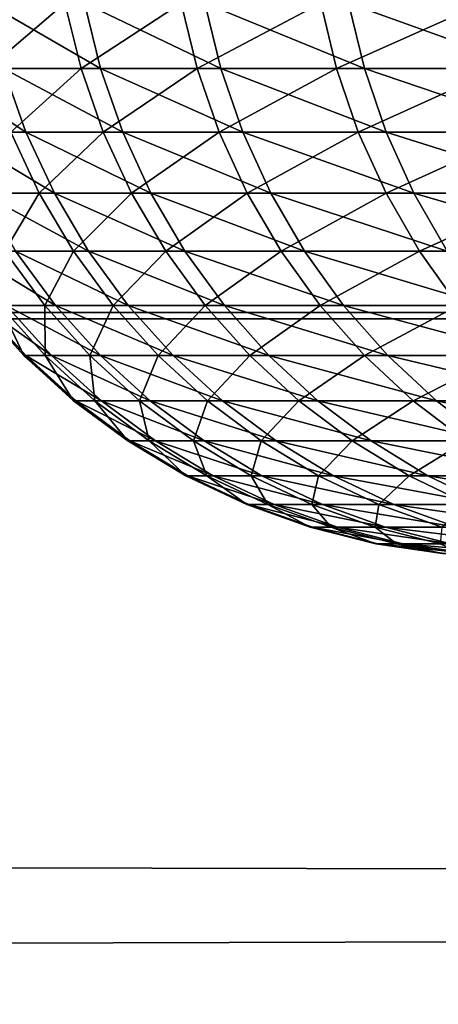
# Model space of a CAD drawing. Header units: millimetres. Extents: x -184 to 165, y -135 to 242.
# Tile 868 of 1056: x -103.678 to -103.525, y -3.763 to -3.404. Entities that reach past the tile are written whole.
import ezdxf

# ---------------------------------------------------------------- set-up
doc = ezdxf.new("R2010")
doc.units = ezdxf.units.MM
doc.header["$LTSCALE"] = 41.718519
for name, color, linetype in [('384', 7, 'CONTINUOUS'), ('386', 7, 'CONTINUOUS'), ('436', 7, 'CONTINUOUS'), ('69', 7, 'CONTINUOUS'), ('71', 7, 'CONTINUOUS')]:
    doc.layers.add(name, color=color, linetype=linetype)

msp = doc.modelspace()

# ---------------------------------------------------------------- linework, layer by layer
at = {"layer": '384', "linetype": 'CONTINUOUS'}
for points in [[(-27.9102, -3.02423, 60), (-27.57821, -3.52875, 60), (-169.61844, -3.06746, 60), (-27.9102, -3.02423, 60)], [(-169.61844, -3.06746, 60), (-27.57821, -3.52875, 60), (-169.90018, -3.49568, 60), (-169.61844, -3.06746, 60)], [(-169.90018, -3.49568, 60), (-27.57821, -3.52875, 60), (-170.17934, -3.92561, 60), (-169.90018, -3.49568, 60)], [(-27.57821, -3.52875, 60), (-27.24949, -4.03613, 60), (-170.17934, -3.92561, 60), (-27.57821, -3.52875, 60)]]:
    msp.add_3dface(points, dxfattribs=at)
at = {"layer": '386', "linetype": 'CONTINUOUS'}
for points in [[(-27.88156, -3.06746, 63), (-169.5898, -3.02423, 63), (-169.92179, -3.52875, 63), (-27.88156, -3.06746, 63)], [(-27.59982, -3.49568, 63), (-27.88156, -3.06746, 63), (-169.92179, -3.52875, 63), (-27.59982, -3.49568, 63)], [(-27.32066, -3.92561, 63), (-27.59982, -3.49568, 63), (-169.92179, -3.52875, 63), (-27.32066, -3.92561, 63)], [(-27.32066, -3.92561, 63), (-169.92179, -3.52875, 63), (-170.25051, -4.03613, 63), (-27.32066, -3.92561, 63)]]:
    msp.add_3dface(points, dxfattribs=at)
at = {"layer": '436', "linetype": 'CONTINUOUS'}
for points in [[(-103.69493, -3.39846, -0.70374), (-103.66117, -3.39846, -0.9081), (-103.68905, -3.42229, -0.7029), (-103.69493, -3.39846, -0.70374)], [(-103.65409, -3.39846, 0.94518), (-103.68941, -3.39846, 0.74108), (-103.64826, -3.42229, 0.94405), (-103.65409, -3.39846, 0.94518)], [(-103.64826, -3.42229, 0.94405), (-103.68941, -3.39846, 0.74108), (-103.68354, -3.42229, 0.74019), (-103.64826, -3.42229, 0.94405)], [(-103.68905, -3.42229, -0.7029), (-103.66117, -3.39846, -0.9081), (-103.65533, -3.42229, -0.90701), (-103.68905, -3.42229, -0.7029)], [(-103.66117, -3.39846, -0.9081), (-103.61887, -3.39846, -1.11087), (-103.65533, -3.42229, -0.90701), (-103.66117, -3.39846, -0.9081)], [(-103.65533, -3.42229, -0.90701), (-103.61887, -3.39846, -1.11087), (-103.61309, -3.42229, -1.10954), (-103.65533, -3.42229, -0.90701)], [(-103.61025, -3.39846, 1.14762), (-103.65409, -3.39846, 0.94518), (-103.60448, -3.42229, 1.14624), (-103.61025, -3.39846, 1.14762)], [(-103.60448, -3.42229, 1.14624), (-103.65409, -3.39846, 0.94518), (-103.64826, -3.42229, 0.94405), (-103.60448, -3.42229, 1.14624)], [(-103.61887, -3.39846, -1.11087), (-103.56813, -3.39846, -1.31169), (-103.61309, -3.42229, -1.10954), (-103.61887, -3.39846, -1.11087)], [(-103.61309, -3.42229, -1.10954), (-103.56813, -3.39846, -1.31169), (-103.5624, -3.42229, -1.31011), (-103.61309, -3.42229, -1.10954)], [(-103.55798, -3.39846, 1.34805), (-103.61025, -3.39846, 1.14762), (-103.55226, -3.42229, 1.34643), (-103.55798, -3.39846, 1.34805)], [(-103.55226, -3.42229, 1.34643), (-103.61025, -3.39846, 1.14762), (-103.60448, -3.42229, 1.14624), (-103.55226, -3.42229, 1.34643)], [(-103.56813, -3.39846, -1.31169), (-103.50902, -3.39846, -1.51021), (-103.5624, -3.42229, -1.31011), (-103.56813, -3.39846, -1.31169)], [(-103.5624, -3.42229, -1.31011), (-103.50902, -3.39846, -1.51021), (-103.50336, -3.42229, -1.50839), (-103.5624, -3.42229, -1.31011)], [(-103.49735, -3.39846, 1.54611), (-103.55798, -3.39846, 1.34805), (-103.49171, -3.42229, 1.54425), (-103.49735, -3.39846, 1.54611)], [(-103.49171, -3.42229, 1.54425), (-103.55798, -3.39846, 1.34805), (-103.55226, -3.42229, 1.34643), (-103.49171, -3.42229, 1.54425)], [(-103.68354, -3.42229, 0.74019), (-103.71026, -3.42229, 0.53504), (-103.67539, -3.44542, 0.73896), (-103.68354, -3.42229, 0.74019)], [(-103.67539, -3.44542, 0.73896), (-103.71026, -3.42229, 0.53504), (-103.70206, -3.44542, 0.53415), (-103.67539, -3.44542, 0.73896)], [(-103.68905, -3.42229, -0.7029), (-103.65533, -3.42229, -0.90701), (-103.68089, -3.44542, -0.70172), (-103.68905, -3.42229, -0.7029)], [(-103.64826, -3.42229, 0.94405), (-103.68354, -3.42229, 0.74019), (-103.64017, -3.44542, 0.94247), (-103.64826, -3.42229, 0.94405)], [(-103.64017, -3.44542, 0.94247), (-103.68354, -3.42229, 0.74019), (-103.67539, -3.44542, 0.73896), (-103.64017, -3.44542, 0.94247)], [(-103.68089, -3.44542, -0.70172), (-103.65533, -3.42229, -0.90701), (-103.64722, -3.44542, -0.9055), (-103.68089, -3.44542, -0.70172)], [(-103.65533, -3.42229, -0.90701), (-103.61309, -3.42229, -1.10954), (-103.64722, -3.44542, -0.9055), (-103.65533, -3.42229, -0.90701)], [(-103.60448, -3.42229, 1.14624), (-103.64826, -3.42229, 0.94405), (-103.59646, -3.44542, 1.14433), (-103.60448, -3.42229, 1.14624)], [(-103.59646, -3.44542, 1.14433), (-103.64826, -3.42229, 0.94405), (-103.64017, -3.44542, 0.94247), (-103.59646, -3.44542, 1.14433)], [(-103.64722, -3.44542, -0.9055), (-103.61309, -3.42229, -1.10954), (-103.60505, -3.44542, -1.10768), (-103.64722, -3.44542, -0.9055)], [(-103.61309, -3.42229, -1.10954), (-103.5624, -3.42229, -1.31011), (-103.60505, -3.44542, -1.10768), (-103.61309, -3.42229, -1.10954)], [(-103.60505, -3.44542, -1.10768), (-103.5624, -3.42229, -1.31011), (-103.55445, -3.44542, -1.30793), (-103.60505, -3.44542, -1.10768)], [(-103.55226, -3.42229, 1.34643), (-103.60448, -3.42229, 1.14624), (-103.54433, -3.44542, 1.34418), (-103.55226, -3.42229, 1.34643)], [(-103.54433, -3.44542, 1.34418), (-103.60448, -3.42229, 1.14624), (-103.59646, -3.44542, 1.14433), (-103.54433, -3.44542, 1.34418)], [(-103.5624, -3.42229, -1.31011), (-103.50336, -3.42229, -1.50839), (-103.55445, -3.44542, -1.30793), (-103.5624, -3.42229, -1.31011)], [(-103.55445, -3.44542, -1.30793), (-103.50336, -3.42229, -1.50839), (-103.49551, -3.44542, -1.50588), (-103.55445, -3.44542, -1.30793)], [(-103.49171, -3.42229, 1.54425), (-103.55226, -3.42229, 1.34643), (-103.48388, -3.44542, 1.54167), (-103.49171, -3.42229, 1.54425)], [(-103.48388, -3.44542, 1.54167), (-103.55226, -3.42229, 1.34643), (-103.54433, -3.44542, 1.34418), (-103.48388, -3.44542, 1.54167)], [(-103.67539, -3.44542, 0.73896), (-103.70206, -3.44542, 0.53415), (-103.66503, -3.46763, 0.73739), (-103.67539, -3.44542, 0.73896)], [(-103.66503, -3.46763, 0.73739), (-103.70206, -3.44542, 0.53415), (-103.69164, -3.46763, 0.53302), (-103.66503, -3.46763, 0.73739)], [(-103.69557, -3.46763, -0.49566), (-103.68089, -3.44542, -0.70172), (-103.67052, -3.46763, -0.70023), (-103.69557, -3.46763, -0.49566)], [(-103.68089, -3.44542, -0.70172), (-103.64722, -3.44542, -0.9055), (-103.67052, -3.46763, -0.70023), (-103.68089, -3.44542, -0.70172)], [(-103.64017, -3.44542, 0.94247), (-103.67539, -3.44542, 0.73896), (-103.62988, -3.46763, 0.94047), (-103.64017, -3.44542, 0.94247)], [(-103.62988, -3.46763, 0.94047), (-103.67539, -3.44542, 0.73896), (-103.66503, -3.46763, 0.73739), (-103.62988, -3.46763, 0.94047)], [(-103.67052, -3.46763, -0.70023), (-103.64722, -3.44542, -0.9055), (-103.63692, -3.46763, -0.90357), (-103.67052, -3.46763, -0.70023)], [(-103.64722, -3.44542, -0.9055), (-103.60505, -3.44542, -1.10768), (-103.63692, -3.46763, -0.90357), (-103.64722, -3.44542, -0.9055)], [(-103.59646, -3.44542, 1.14433), (-103.64017, -3.44542, 0.94247), (-103.58627, -3.46763, 1.1419), (-103.59646, -3.44542, 1.14433)], [(-103.58627, -3.46763, 1.1419), (-103.64017, -3.44542, 0.94247), (-103.62988, -3.46763, 0.94047), (-103.58627, -3.46763, 1.1419)], [(-103.63692, -3.46763, -0.90357), (-103.60505, -3.44542, -1.10768), (-103.59484, -3.46763, -1.10533), (-103.63692, -3.46763, -0.90357)], [(-103.60505, -3.44542, -1.10768), (-103.55445, -3.44542, -1.30793), (-103.59484, -3.46763, -1.10533), (-103.60505, -3.44542, -1.10768)], [(-103.54433, -3.44542, 1.34418), (-103.59646, -3.44542, 1.14433), (-103.53425, -3.46763, 1.34132), (-103.54433, -3.44542, 1.34418)], [(-103.53425, -3.46763, 1.34132), (-103.59646, -3.44542, 1.14433), (-103.58627, -3.46763, 1.1419), (-103.53425, -3.46763, 1.34132)], [(-103.59484, -3.46763, -1.10533), (-103.55445, -3.44542, -1.30793), (-103.54435, -3.46763, -1.30515), (-103.59484, -3.46763, -1.10533)], [(-103.55445, -3.44542, -1.30793), (-103.49551, -3.44542, -1.50588), (-103.54435, -3.46763, -1.30515), (-103.55445, -3.44542, -1.30793)], [(-103.54435, -3.46763, -1.30515), (-103.49551, -3.44542, -1.50588), (-103.48553, -3.46763, -1.50268), (-103.54435, -3.46763, -1.30515)], [(-103.48388, -3.44542, 1.54167), (-103.54433, -3.44542, 1.34418), (-103.47393, -3.46763, 1.5384), (-103.48388, -3.44542, 1.54167)], [(-103.47393, -3.46763, 1.5384), (-103.54433, -3.44542, 1.34418), (-103.53425, -3.46763, 1.34132), (-103.47393, -3.46763, 1.5384)], [(-103.69557, -3.46763, -0.49566), (-103.67052, -3.46763, -0.70023), (-103.68303, -3.48871, -0.49439), (-103.69557, -3.46763, -0.49566)], [(-103.66503, -3.46763, 0.73739), (-103.69164, -3.46763, 0.53302), (-103.65257, -3.48871, 0.7355), (-103.66503, -3.46763, 0.73739)], [(-103.65257, -3.48871, 0.7355), (-103.69164, -3.46763, 0.53302), (-103.67911, -3.48871, 0.53165), (-103.65257, -3.48871, 0.7355)], [(-103.68303, -3.48871, -0.49439), (-103.67052, -3.46763, -0.70023), (-103.65804, -3.48871, -0.69844), (-103.68303, -3.48871, -0.49439)], [(-103.67052, -3.46763, -0.70023), (-103.63692, -3.46763, -0.90357), (-103.65804, -3.48871, -0.69844), (-103.67052, -3.46763, -0.70023)], [(-103.62988, -3.46763, 0.94047), (-103.66503, -3.46763, 0.73739), (-103.61751, -3.48871, 0.93806), (-103.62988, -3.46763, 0.94047)], [(-103.61751, -3.48871, 0.93806), (-103.66503, -3.46763, 0.73739), (-103.65257, -3.48871, 0.7355), (-103.61751, -3.48871, 0.93806)], [(-103.65804, -3.48871, -0.69844), (-103.63692, -3.46763, -0.90357), (-103.62453, -3.48871, -0.90126), (-103.65804, -3.48871, -0.69844)], [(-103.63692, -3.46763, -0.90357), (-103.59484, -3.46763, -1.10533), (-103.62453, -3.48871, -0.90126), (-103.63692, -3.46763, -0.90357)], [(-103.58627, -3.46763, 1.1419), (-103.62988, -3.46763, 0.94047), (-103.574, -3.48871, 1.13897), (-103.58627, -3.46763, 1.1419)], [(-103.574, -3.48871, 1.13897), (-103.62988, -3.46763, 0.94047), (-103.61751, -3.48871, 0.93806), (-103.574, -3.48871, 1.13897)], [(-103.62453, -3.48871, -0.90126), (-103.59484, -3.46763, -1.10533), (-103.58256, -3.48871, -1.1025), (-103.62453, -3.48871, -0.90126)], [(-103.59484, -3.46763, -1.10533), (-103.54435, -3.46763, -1.30515), (-103.58256, -3.48871, -1.1025), (-103.59484, -3.46763, -1.10533)], [(-103.53425, -3.46763, 1.34132), (-103.58627, -3.46763, 1.1419), (-103.52212, -3.48871, 1.33789), (-103.53425, -3.46763, 1.34132)], [(-103.52212, -3.48871, 1.33789), (-103.58627, -3.46763, 1.1419), (-103.574, -3.48871, 1.13897), (-103.52212, -3.48871, 1.33789)], [(-103.58256, -3.48871, -1.1025), (-103.54435, -3.46763, -1.30515), (-103.5322, -3.48871, -1.3018), (-103.58256, -3.48871, -1.1025)], [(-103.54435, -3.46763, -1.30515), (-103.48553, -3.46763, -1.50268), (-103.5322, -3.48871, -1.3018), (-103.54435, -3.46763, -1.30515)], [(-103.47393, -3.46763, 1.5384), (-103.53425, -3.46763, 1.34132), (-103.46195, -3.48871, 1.53446), (-103.47393, -3.46763, 1.5384)], [(-103.46195, -3.48871, 1.53446), (-103.53425, -3.46763, 1.34132), (-103.52212, -3.48871, 1.33789), (-103.46195, -3.48871, 1.53446)], [(-103.5322, -3.48871, -1.3018), (-103.48553, -3.46763, -1.50268), (-103.47353, -3.48871, -1.49883), (-103.5322, -3.48871, -1.3018)], [(-103.67911, -3.48871, 0.53165), (-103.69709, -3.48871, 0.32687), (-103.66458, -3.50845, 0.53007), (-103.67911, -3.48871, 0.53165)], [(-103.66458, -3.50845, 0.53007), (-103.69709, -3.48871, 0.32687), (-103.68251, -3.50845, 0.32589), (-103.66458, -3.50845, 0.53007)], [(-103.68486, -3.50845, -0.28862), (-103.68303, -3.48871, -0.49439), (-103.66849, -3.50845, -0.49292), (-103.68486, -3.50845, -0.28862)], [(-103.68303, -3.48871, -0.49439), (-103.65804, -3.48871, -0.69844), (-103.66849, -3.50845, -0.49292), (-103.68303, -3.48871, -0.49439)], [(-103.65257, -3.48871, 0.7355), (-103.67911, -3.48871, 0.53165), (-103.63812, -3.50845, 0.73331), (-103.65257, -3.48871, 0.7355)], [(-103.63812, -3.50845, 0.73331), (-103.67911, -3.48871, 0.53165), (-103.66458, -3.50845, 0.53007), (-103.63812, -3.50845, 0.73331)], [(-103.66849, -3.50845, -0.49292), (-103.65804, -3.48871, -0.69844), (-103.64358, -3.50845, -0.69636), (-103.66849, -3.50845, -0.49292)], [(-103.65804, -3.48871, -0.69844), (-103.62453, -3.48871, -0.90126), (-103.64358, -3.50845, -0.69636), (-103.65804, -3.48871, -0.69844)], [(-103.61751, -3.48871, 0.93806), (-103.65257, -3.48871, 0.7355), (-103.60317, -3.50845, 0.93527), (-103.61751, -3.48871, 0.93806)], [(-103.60317, -3.50845, 0.93527), (-103.65257, -3.48871, 0.7355), (-103.63812, -3.50845, 0.73331), (-103.60317, -3.50845, 0.93527)], [(-103.64358, -3.50845, -0.69636), (-103.62453, -3.48871, -0.90126), (-103.61017, -3.50845, -0.89858), (-103.64358, -3.50845, -0.69636)], [(-103.62453, -3.48871, -0.90126), (-103.58256, -3.48871, -1.1025), (-103.61017, -3.50845, -0.89858), (-103.62453, -3.48871, -0.90126)], [(-103.574, -3.48871, 1.13897), (-103.61751, -3.48871, 0.93806), (-103.55979, -3.50845, 1.13558), (-103.574, -3.48871, 1.13897)], [(-103.55979, -3.50845, 1.13558), (-103.61751, -3.48871, 0.93806), (-103.60317, -3.50845, 0.93527), (-103.55979, -3.50845, 1.13558)], [(-103.61017, -3.50845, -0.89858), (-103.58256, -3.48871, -1.1025), (-103.56832, -3.50845, -1.09922), (-103.61017, -3.50845, -0.89858)], [(-103.58256, -3.48871, -1.1025), (-103.5322, -3.48871, -1.3018), (-103.56832, -3.50845, -1.09922), (-103.58256, -3.48871, -1.1025)], [(-103.52212, -3.48871, 1.33789), (-103.574, -3.48871, 1.13897), (-103.50806, -3.50845, 1.3339), (-103.52212, -3.48871, 1.33789)], [(-103.50806, -3.50845, 1.3339), (-103.574, -3.48871, 1.13897), (-103.55979, -3.50845, 1.13558), (-103.50806, -3.50845, 1.3339)], [(-103.56832, -3.50845, -1.09922), (-103.5322, -3.48871, -1.3018), (-103.51811, -3.50845, -1.29793), (-103.56832, -3.50845, -1.09922)], [(-103.5322, -3.48871, -1.3018), (-103.47353, -3.48871, -1.49883), (-103.51811, -3.50845, -1.29793), (-103.5322, -3.48871, -1.3018)], [(-103.69188, -3.50845, 0.12115), (-103.69266, -3.50845, -0.08381), (-103.6754, -3.52666, 0.12074), (-103.69188, -3.50845, 0.12115)], [(-103.69266, -3.50845, -0.08381), (-103.68486, -3.50845, -0.28862), (-103.67618, -3.52666, -0.08352), (-103.69266, -3.50845, -0.08381)], [(-103.6754, -3.52666, 0.12074), (-103.69266, -3.50845, -0.08381), (-103.67618, -3.52666, -0.08352), (-103.6754, -3.52666, 0.12074)], [(-103.68251, -3.50845, 0.32589), (-103.69188, -3.50845, 0.12115), (-103.66607, -3.52666, 0.3248), (-103.68251, -3.50845, 0.32589)], [(-103.66607, -3.52666, 0.3248), (-103.69188, -3.50845, 0.12115), (-103.6754, -3.52666, 0.12074), (-103.66607, -3.52666, 0.3248)], [(-103.68486, -3.50845, -0.28862), (-103.66849, -3.50845, -0.49292), (-103.66841, -3.52666, -0.28764), (-103.68486, -3.50845, -0.28862)], [(-103.67618, -3.52666, -0.08352), (-103.68486, -3.50845, -0.28862), (-103.66841, -3.52666, -0.28764), (-103.67618, -3.52666, -0.08352)], [(-103.66458, -3.50845, 0.53007), (-103.68251, -3.50845, 0.32589), (-103.6482, -3.52666, 0.52828), (-103.66458, -3.50845, 0.53007)], [(-103.6482, -3.52666, 0.52828), (-103.68251, -3.50845, 0.32589), (-103.66607, -3.52666, 0.3248), (-103.6482, -3.52666, 0.52828)], [(-103.66849, -3.50845, -0.49292), (-103.64358, -3.50845, -0.69636), (-103.65209, -3.52666, -0.49126), (-103.66849, -3.50845, -0.49292)], [(-103.66841, -3.52666, -0.28764), (-103.66849, -3.50845, -0.49292), (-103.65209, -3.52666, -0.49126), (-103.66841, -3.52666, -0.28764)], [(-103.63812, -3.50845, 0.73331), (-103.66458, -3.50845, 0.53007), (-103.62183, -3.52666, 0.73084), (-103.63812, -3.50845, 0.73331)], [(-103.62183, -3.52666, 0.73084), (-103.66458, -3.50845, 0.53007), (-103.6482, -3.52666, 0.52828), (-103.62183, -3.52666, 0.73084)], [(-103.65209, -3.52666, -0.49126), (-103.64358, -3.50845, -0.69636), (-103.62726, -3.52666, -0.69401), (-103.65209, -3.52666, -0.49126)], [(-103.64358, -3.50845, -0.69636), (-103.61017, -3.50845, -0.89858), (-103.62726, -3.52666, -0.69401), (-103.64358, -3.50845, -0.69636)], [(-103.60317, -3.50845, 0.93527), (-103.63812, -3.50845, 0.73331), (-103.58699, -3.52666, 0.93212), (-103.60317, -3.50845, 0.93527)], [(-103.58699, -3.52666, 0.93212), (-103.63812, -3.50845, 0.73331), (-103.62183, -3.52666, 0.73084), (-103.58699, -3.52666, 0.93212)], [(-103.62726, -3.52666, -0.69401), (-103.61017, -3.50845, -0.89858), (-103.59397, -3.52666, -0.89555), (-103.62726, -3.52666, -0.69401)], [(-103.61017, -3.50845, -0.89858), (-103.56832, -3.50845, -1.09922), (-103.59397, -3.52666, -0.89555), (-103.61017, -3.50845, -0.89858)], [(-103.55979, -3.50845, 1.13558), (-103.60317, -3.50845, 0.93527), (-103.54376, -3.52666, 1.13176), (-103.55979, -3.50845, 1.13558)], [(-103.54376, -3.52666, 1.13176), (-103.60317, -3.50845, 0.93527), (-103.58699, -3.52666, 0.93212), (-103.54376, -3.52666, 1.13176)], [(-103.59397, -3.52666, -0.89555), (-103.56832, -3.50845, -1.09922), (-103.55226, -3.52666, -1.09551), (-103.59397, -3.52666, -0.89555)], [(-103.56832, -3.50845, -1.09922), (-103.51811, -3.50845, -1.29793), (-103.55226, -3.52666, -1.09551), (-103.56832, -3.50845, -1.09922)], [(-103.50806, -3.50845, 1.3339), (-103.55979, -3.50845, 1.13558), (-103.49221, -3.52666, 1.32941), (-103.50806, -3.50845, 1.3339)], [(-103.49221, -3.52666, 1.32941), (-103.55979, -3.50845, 1.13558), (-103.54376, -3.52666, 1.13176), (-103.49221, -3.52666, 1.32941)], [(-103.55226, -3.52666, -1.09551), (-103.51811, -3.50845, -1.29793), (-103.50222, -3.52666, -1.29356), (-103.55226, -3.52666, -1.09551)], [(-103.6754, -3.52666, 0.12074), (-103.67618, -3.52666, -0.08352), (-103.65722, -3.54316, 0.12029), (-103.6754, -3.52666, 0.12074)], [(-103.67618, -3.52666, -0.08352), (-103.66841, -3.52666, -0.28764), (-103.658, -3.54316, -0.08321), (-103.67618, -3.52666, -0.08352)], [(-103.65722, -3.54316, 0.12029), (-103.67618, -3.52666, -0.08352), (-103.658, -3.54316, -0.08321), (-103.65722, -3.54316, 0.12029)], [(-103.66607, -3.52666, 0.3248), (-103.6754, -3.52666, 0.12074), (-103.64792, -3.54316, 0.32359), (-103.66607, -3.52666, 0.3248)], [(-103.64792, -3.54316, 0.32359), (-103.6754, -3.52666, 0.12074), (-103.65722, -3.54316, 0.12029), (-103.64792, -3.54316, 0.32359)], [(-103.66841, -3.52666, -0.28764), (-103.65209, -3.52666, -0.49126), (-103.65025, -3.54316, -0.28657), (-103.66841, -3.52666, -0.28764)], [(-103.658, -3.54316, -0.08321), (-103.66841, -3.52666, -0.28764), (-103.65025, -3.54316, -0.28657), (-103.658, -3.54316, -0.08321)], [(-103.6482, -3.52666, 0.52828), (-103.66607, -3.52666, 0.3248), (-103.63012, -3.54316, 0.52631), (-103.6482, -3.52666, 0.52828)], [(-103.63012, -3.54316, 0.52631), (-103.66607, -3.52666, 0.3248), (-103.64792, -3.54316, 0.32359), (-103.63012, -3.54316, 0.52631)], [(-103.65209, -3.52666, -0.49126), (-103.62726, -3.52666, -0.69401), (-103.634, -3.54316, -0.48943), (-103.65209, -3.52666, -0.49126)], [(-103.65025, -3.54316, -0.28657), (-103.65209, -3.52666, -0.49126), (-103.634, -3.54316, -0.48943), (-103.65025, -3.54316, -0.28657)], [(-103.62183, -3.52666, 0.73084), (-103.6482, -3.52666, 0.52828), (-103.60385, -3.54316, 0.72811), (-103.62183, -3.52666, 0.73084)], [(-103.60385, -3.54316, 0.72811), (-103.6482, -3.52666, 0.52828), (-103.63012, -3.54316, 0.52631), (-103.60385, -3.54316, 0.72811)], [(-103.634, -3.54316, -0.48943), (-103.62726, -3.52666, -0.69401), (-103.60926, -3.54316, -0.69143), (-103.634, -3.54316, -0.48943)], [(-103.62726, -3.52666, -0.69401), (-103.59397, -3.52666, -0.89555), (-103.60926, -3.54316, -0.69143), (-103.62726, -3.52666, -0.69401)], [(-103.58699, -3.52666, 0.93212), (-103.62183, -3.52666, 0.73084), (-103.56914, -3.54316, 0.92864), (-103.58699, -3.52666, 0.93212)], [(-103.56914, -3.54316, 0.92864), (-103.62183, -3.52666, 0.73084), (-103.60385, -3.54316, 0.72811), (-103.56914, -3.54316, 0.92864)], [(-103.60926, -3.54316, -0.69143), (-103.59397, -3.52666, -0.89555), (-103.57609, -3.54316, -0.89221), (-103.60926, -3.54316, -0.69143)], [(-103.59397, -3.52666, -0.89555), (-103.55226, -3.52666, -1.09551), (-103.57609, -3.54316, -0.89221), (-103.59397, -3.52666, -0.89555)], [(-103.54376, -3.52666, 1.13176), (-103.58699, -3.52666, 0.93212), (-103.52607, -3.54316, 1.12754), (-103.54376, -3.52666, 1.13176)], [(-103.52607, -3.54316, 1.12754), (-103.58699, -3.52666, 0.93212), (-103.56914, -3.54316, 0.92864), (-103.52607, -3.54316, 1.12754)], [(-103.57609, -3.54316, -0.89221), (-103.55226, -3.52666, -1.09551), (-103.53454, -3.54316, -1.09143), (-103.57609, -3.54316, -0.89221)], [(-103.55226, -3.52666, -1.09551), (-103.50222, -3.52666, -1.29356), (-103.53454, -3.54316, -1.09143), (-103.55226, -3.52666, -1.09551)], [(-103.49221, -3.52666, 1.32941), (-103.54376, -3.52666, 1.13176), (-103.47471, -3.54316, 1.32445), (-103.49221, -3.52666, 1.32941)], [(-103.47471, -3.54316, 1.32445), (-103.54376, -3.52666, 1.13176), (-103.52607, -3.54316, 1.12754), (-103.47471, -3.54316, 1.32445)], [(-103.53454, -3.54316, -1.09143), (-103.50222, -3.52666, -1.29356), (-103.48468, -3.54316, -1.28873), (-103.53454, -3.54316, -1.09143)], [(-103.65722, -3.54316, 0.12029), (-103.658, -3.54316, -0.08321), (-103.63751, -3.5578, 0.1198), (-103.65722, -3.54316, 0.12029)], [(-103.658, -3.54316, -0.08321), (-103.65025, -3.54316, -0.28657), (-103.63828, -3.5578, -0.08288), (-103.658, -3.54316, -0.08321)], [(-103.63751, -3.5578, 0.1198), (-103.658, -3.54316, -0.08321), (-103.63828, -3.5578, -0.08288), (-103.63751, -3.5578, 0.1198)], [(-103.64792, -3.54316, 0.32359), (-103.65722, -3.54316, 0.12029), (-103.62825, -3.5578, 0.32227), (-103.64792, -3.54316, 0.32359)], [(-103.62825, -3.5578, 0.32227), (-103.65722, -3.54316, 0.12029), (-103.63751, -3.5578, 0.1198), (-103.62825, -3.5578, 0.32227)], [(-103.65025, -3.54316, -0.28657), (-103.634, -3.54316, -0.48943), (-103.63057, -3.5578, -0.28541), (-103.65025, -3.54316, -0.28657)], [(-103.63828, -3.5578, -0.08288), (-103.65025, -3.54316, -0.28657), (-103.63057, -3.5578, -0.28541), (-103.63828, -3.5578, -0.08288)], [(-103.63012, -3.54316, 0.52631), (-103.64792, -3.54316, 0.32359), (-103.61052, -3.5578, 0.52418), (-103.63012, -3.54316, 0.52631)], [(-103.61052, -3.5578, 0.52418), (-103.64792, -3.54316, 0.32359), (-103.62825, -3.5578, 0.32227), (-103.61052, -3.5578, 0.52418)], [(-103.634, -3.54316, -0.48943), (-103.60926, -3.54316, -0.69143), (-103.61438, -3.5578, -0.48744), (-103.634, -3.54316, -0.48943)], [(-103.63057, -3.5578, -0.28541), (-103.634, -3.54316, -0.48943), (-103.61438, -3.5578, -0.48744), (-103.63057, -3.5578, -0.28541)], [(-103.60385, -3.54316, 0.72811), (-103.63012, -3.54316, 0.52631), (-103.58435, -3.5578, 0.72516), (-103.60385, -3.54316, 0.72811)], [(-103.58435, -3.5578, 0.72516), (-103.63012, -3.54316, 0.52631), (-103.61052, -3.5578, 0.52418), (-103.58435, -3.5578, 0.72516)], [(-103.61438, -3.5578, -0.48744), (-103.60926, -3.54316, -0.69143), (-103.58975, -3.5578, -0.68862), (-103.61438, -3.5578, -0.48744)], [(-103.60926, -3.54316, -0.69143), (-103.57609, -3.54316, -0.89221), (-103.58975, -3.5578, -0.68862), (-103.60926, -3.54316, -0.69143)], [(-103.56914, -3.54316, 0.92864), (-103.60385, -3.54316, 0.72811), (-103.54979, -3.5578, 0.92487), (-103.56914, -3.54316, 0.92864)], [(-103.54979, -3.5578, 0.92487), (-103.60385, -3.54316, 0.72811), (-103.58435, -3.5578, 0.72516), (-103.54979, -3.5578, 0.92487)], [(-103.58975, -3.5578, -0.68862), (-103.57609, -3.54316, -0.89221), (-103.55671, -3.5578, -0.88859), (-103.58975, -3.5578, -0.68862)], [(-103.57609, -3.54316, -0.89221), (-103.53454, -3.54316, -1.09143), (-103.55671, -3.5578, -0.88859), (-103.57609, -3.54316, -0.89221)], [(-103.52607, -3.54316, 1.12754), (-103.56914, -3.54316, 0.92864), (-103.50689, -3.5578, 1.12296), (-103.52607, -3.54316, 1.12754)], [(-103.50689, -3.5578, 1.12296), (-103.56914, -3.54316, 0.92864), (-103.54979, -3.5578, 0.92487), (-103.50689, -3.5578, 1.12296)], [(-103.55671, -3.5578, -0.88859), (-103.53454, -3.54316, -1.09143), (-103.51533, -3.5578, -1.087), (-103.55671, -3.5578, -0.88859)], [(-103.53454, -3.54316, -1.09143), (-103.48468, -3.54316, -1.28873), (-103.51533, -3.5578, -1.087), (-103.53454, -3.54316, -1.09143)], [(-103.47471, -3.54316, 1.32445), (-103.52607, -3.54316, 1.12754), (-103.45574, -3.5578, 1.31908), (-103.47471, -3.54316, 1.32445)], [(-103.45574, -3.5578, 1.31908), (-103.52607, -3.54316, 1.12754), (-103.50689, -3.5578, 1.12296), (-103.45574, -3.5578, 1.31908)], [(-103.63751, -3.5578, 0.1198), (-103.63828, -3.5578, -0.08288), (-103.61646, -3.57043, 0.11928), (-103.63751, -3.5578, 0.1198)], [(-103.63828, -3.5578, -0.08288), (-103.63057, -3.5578, -0.28541), (-103.61723, -3.57043, -0.08251), (-103.63828, -3.5578, -0.08288)], [(-103.61646, -3.57043, 0.11928), (-103.63828, -3.5578, -0.08288), (-103.61723, -3.57043, -0.08251), (-103.61646, -3.57043, 0.11928)], [(-103.62825, -3.5578, 0.32227), (-103.63751, -3.5578, 0.1198), (-103.60724, -3.57043, 0.32087), (-103.62825, -3.5578, 0.32227)], [(-103.60724, -3.57043, 0.32087), (-103.63751, -3.5578, 0.1198), (-103.61646, -3.57043, 0.11928), (-103.60724, -3.57043, 0.32087)], [(-103.63057, -3.5578, -0.28541), (-103.61438, -3.5578, -0.48744), (-103.60955, -3.57043, -0.28417), (-103.63057, -3.5578, -0.28541)], [(-103.61723, -3.57043, -0.08251), (-103.63057, -3.5578, -0.28541), (-103.60955, -3.57043, -0.28417), (-103.61723, -3.57043, -0.08251)], [(-103.61052, -3.5578, 0.52418), (-103.62825, -3.5578, 0.32227), (-103.58959, -3.57043, 0.52189), (-103.61052, -3.5578, 0.52418)], [(-103.58959, -3.57043, 0.52189), (-103.62825, -3.5578, 0.32227), (-103.60724, -3.57043, 0.32087), (-103.58959, -3.57043, 0.52189)], [(-103.61438, -3.5578, -0.48744), (-103.58975, -3.5578, -0.68862), (-103.59343, -3.57043, -0.48532), (-103.61438, -3.5578, -0.48744)], [(-103.60955, -3.57043, -0.28417), (-103.61438, -3.5578, -0.48744), (-103.59343, -3.57043, -0.48532), (-103.60955, -3.57043, -0.28417)], [(-103.58435, -3.5578, 0.72516), (-103.61052, -3.5578, 0.52418), (-103.56353, -3.57043, 0.722), (-103.58435, -3.5578, 0.72516)], [(-103.56353, -3.57043, 0.722), (-103.61052, -3.5578, 0.52418), (-103.58959, -3.57043, 0.52189), (-103.56353, -3.57043, 0.722)], [(-103.59343, -3.57043, -0.48532), (-103.58975, -3.5578, -0.68862), (-103.5689, -3.57043, -0.68562), (-103.59343, -3.57043, -0.48532)], [(-103.58975, -3.5578, -0.68862), (-103.55671, -3.5578, -0.88859), (-103.5689, -3.57043, -0.68562), (-103.58975, -3.5578, -0.68862)], [(-103.54979, -3.5578, 0.92487), (-103.58435, -3.5578, 0.72516), (-103.52912, -3.57043, 0.92085), (-103.54979, -3.5578, 0.92487)], [(-103.52912, -3.57043, 0.92085), (-103.58435, -3.5578, 0.72516), (-103.56353, -3.57043, 0.722), (-103.52912, -3.57043, 0.92085)], [(-103.5689, -3.57043, -0.68562), (-103.55671, -3.5578, -0.88859), (-103.53601, -3.57043, -0.88472), (-103.5689, -3.57043, -0.68562)], [(-103.55671, -3.5578, -0.88859), (-103.51533, -3.5578, -1.087), (-103.53601, -3.57043, -0.88472), (-103.55671, -3.5578, -0.88859)], [(-103.50689, -3.5578, 1.12296), (-103.54979, -3.5578, 0.92487), (-103.48641, -3.57043, 1.11807), (-103.50689, -3.5578, 1.12296)], [(-103.48641, -3.57043, 1.11807), (-103.54979, -3.5578, 0.92487), (-103.52912, -3.57043, 0.92085), (-103.48641, -3.57043, 1.11807)], [(-103.53601, -3.57043, -0.88472), (-103.51533, -3.5578, -1.087), (-103.49481, -3.57043, -1.08227), (-103.53601, -3.57043, -0.88472)], [(-103.61646, -3.57043, 0.11928), (-103.61723, -3.57043, -0.08251), (-103.59427, -3.58094, 0.11873), (-103.61646, -3.57043, 0.11928)], [(-103.61723, -3.57043, -0.08251), (-103.60955, -3.57043, -0.28417), (-103.59504, -3.58094, -0.08213), (-103.61723, -3.57043, -0.08251)], [(-103.59427, -3.58094, 0.11873), (-103.61723, -3.57043, -0.08251), (-103.59504, -3.58094, -0.08213), (-103.59427, -3.58094, 0.11873)], [(-103.60724, -3.57043, 0.32087), (-103.61646, -3.57043, 0.11928), (-103.58509, -3.58094, 0.31939), (-103.60724, -3.57043, 0.32087)], [(-103.58509, -3.58094, 0.31939), (-103.61646, -3.57043, 0.11928), (-103.59427, -3.58094, 0.11873), (-103.58509, -3.58094, 0.31939)], [(-103.60955, -3.57043, -0.28417), (-103.59343, -3.57043, -0.48532), (-103.58739, -3.58094, -0.28286), (-103.60955, -3.57043, -0.28417)], [(-103.59504, -3.58094, -0.08213), (-103.60955, -3.57043, -0.28417), (-103.58739, -3.58094, -0.28286), (-103.59504, -3.58094, -0.08213)], [(-103.58959, -3.57043, 0.52189), (-103.60724, -3.57043, 0.32087), (-103.56752, -3.58094, 0.51949), (-103.58959, -3.57043, 0.52189)], [(-103.56752, -3.58094, 0.51949), (-103.60724, -3.57043, 0.32087), (-103.58509, -3.58094, 0.31939), (-103.56752, -3.58094, 0.51949)], [(-103.59343, -3.57043, -0.48532), (-103.5689, -3.57043, -0.68562), (-103.57135, -3.58094, -0.48308), (-103.59343, -3.57043, -0.48532)], [(-103.58739, -3.58094, -0.28286), (-103.59343, -3.57043, -0.48532), (-103.57135, -3.58094, -0.48308), (-103.58739, -3.58094, -0.28286)], [(-103.56353, -3.57043, 0.722), (-103.58959, -3.57043, 0.52189), (-103.54158, -3.58094, 0.71868), (-103.56353, -3.57043, 0.722)], [(-103.54158, -3.58094, 0.71868), (-103.58959, -3.57043, 0.52189), (-103.56752, -3.58094, 0.51949), (-103.54158, -3.58094, 0.71868)], [(-103.57135, -3.58094, -0.48308), (-103.5689, -3.57043, -0.68562), (-103.54693, -3.58094, -0.68246), (-103.57135, -3.58094, -0.48308)], [(-103.5689, -3.57043, -0.68562), (-103.53601, -3.57043, -0.88472), (-103.54693, -3.58094, -0.68246), (-103.5689, -3.57043, -0.68562)], [(-103.52912, -3.57043, 0.92085), (-103.56353, -3.57043, 0.722), (-103.50733, -3.58094, 0.9166), (-103.52912, -3.57043, 0.92085)], [(-103.50733, -3.58094, 0.9166), (-103.56353, -3.57043, 0.722), (-103.54158, -3.58094, 0.71868), (-103.50733, -3.58094, 0.9166)], [(-103.54693, -3.58094, -0.68246), (-103.53601, -3.57043, -0.88472), (-103.51419, -3.58094, -0.88065), (-103.54693, -3.58094, -0.68246)], [(-103.53601, -3.57043, -0.88472), (-103.49481, -3.57043, -1.08227), (-103.51419, -3.58094, -0.88065), (-103.53601, -3.57043, -0.88472)], [(-103.48641, -3.57043, 1.11807), (-103.52912, -3.57043, 0.92085), (-103.46482, -3.58094, 1.11292), (-103.48641, -3.57043, 1.11807)], [(-103.46482, -3.58094, 1.11292), (-103.52912, -3.57043, 0.92085), (-103.50733, -3.58094, 0.9166), (-103.46482, -3.58094, 1.11292)], [(-103.59427, -3.58094, 0.11873), (-103.59504, -3.58094, -0.08213), (-103.57116, -3.58922, 0.11816), (-103.59427, -3.58094, 0.11873)], [(-103.59504, -3.58094, -0.08213), (-103.58739, -3.58094, -0.28286), (-103.57192, -3.58922, -0.08174), (-103.59504, -3.58094, -0.08213)], [(-103.57116, -3.58922, 0.11816), (-103.59504, -3.58094, -0.08213), (-103.57192, -3.58922, -0.08174), (-103.57116, -3.58922, 0.11816)], [(-103.58509, -3.58094, 0.31939), (-103.59427, -3.58094, 0.11873), (-103.56202, -3.58922, 0.31785), (-103.58509, -3.58094, 0.31939)], [(-103.56202, -3.58922, 0.31785), (-103.59427, -3.58094, 0.11873), (-103.57116, -3.58922, 0.11816), (-103.56202, -3.58922, 0.31785)], [(-103.58739, -3.58094, -0.28286), (-103.57135, -3.58094, -0.48308), (-103.56431, -3.58922, -0.28149), (-103.58739, -3.58094, -0.28286)], [(-103.57192, -3.58922, -0.08174), (-103.58739, -3.58094, -0.28286), (-103.56431, -3.58922, -0.28149), (-103.57192, -3.58922, -0.08174)], [(-103.56752, -3.58094, 0.51949), (-103.58509, -3.58094, 0.31939), (-103.54453, -3.58922, 0.51699), (-103.56752, -3.58094, 0.51949)], [(-103.54453, -3.58922, 0.51699), (-103.58509, -3.58094, 0.31939), (-103.56202, -3.58922, 0.31785), (-103.54453, -3.58922, 0.51699)], [(-103.57135, -3.58094, -0.48308), (-103.54693, -3.58094, -0.68246), (-103.54834, -3.58922, -0.48076), (-103.57135, -3.58094, -0.48308)], [(-103.56431, -3.58922, -0.28149), (-103.57135, -3.58094, -0.48308), (-103.54834, -3.58922, -0.48076), (-103.56431, -3.58922, -0.28149)], [(-103.54158, -3.58094, 0.71868), (-103.56752, -3.58094, 0.51949), (-103.51872, -3.58922, 0.71521), (-103.54158, -3.58094, 0.71868)], [(-103.51872, -3.58922, 0.71521), (-103.56752, -3.58094, 0.51949), (-103.54453, -3.58922, 0.51699), (-103.51872, -3.58922, 0.71521)], [(-103.54834, -3.58922, -0.48076), (-103.54693, -3.58094, -0.68246), (-103.52405, -3.58922, -0.67917), (-103.54834, -3.58922, -0.48076)], [(-103.54693, -3.58094, -0.68246), (-103.51419, -3.58094, -0.88065), (-103.52405, -3.58922, -0.67917), (-103.54693, -3.58094, -0.68246)], [(-103.50733, -3.58094, 0.9166), (-103.54158, -3.58094, 0.71868), (-103.48463, -3.58922, 0.91219), (-103.50733, -3.58094, 0.9166)], [(-103.48463, -3.58922, 0.91219), (-103.54158, -3.58094, 0.71868), (-103.51872, -3.58922, 0.71521), (-103.48463, -3.58922, 0.91219)], [(-103.57116, -3.58922, 0.11816), (-103.57192, -3.58922, -0.08174), (-103.54734, -3.59519, 0.11757), (-103.57116, -3.58922, 0.11816)], [(-103.57192, -3.58922, -0.08174), (-103.56431, -3.58922, -0.28149), (-103.5481, -3.59519, -0.08133), (-103.57192, -3.58922, -0.08174)], [(-103.54734, -3.59519, 0.11757), (-103.57192, -3.58922, -0.08174), (-103.5481, -3.59519, -0.08133), (-103.54734, -3.59519, 0.11757)], [(-103.56202, -3.58922, 0.31785), (-103.57116, -3.58922, 0.11816), (-103.53825, -3.59519, 0.31627), (-103.56202, -3.58922, 0.31785)], [(-103.53825, -3.59519, 0.31627), (-103.57116, -3.58922, 0.11816), (-103.54734, -3.59519, 0.11757), (-103.53825, -3.59519, 0.31627)], [(-103.56431, -3.58922, -0.28149), (-103.54834, -3.58922, -0.48076), (-103.54053, -3.59519, -0.28009), (-103.56431, -3.58922, -0.28149)], [(-103.5481, -3.59519, -0.08133), (-103.56431, -3.58922, -0.28149), (-103.54053, -3.59519, -0.28009), (-103.5481, -3.59519, -0.08133)], [(-103.54453, -3.58922, 0.51699), (-103.56202, -3.58922, 0.31785), (-103.52085, -3.59519, 0.51441), (-103.54453, -3.58922, 0.51699)], [(-103.52085, -3.59519, 0.51441), (-103.56202, -3.58922, 0.31785), (-103.53825, -3.59519, 0.31627), (-103.52085, -3.59519, 0.51441)], [(-103.54834, -3.58922, -0.48076), (-103.52405, -3.58922, -0.67917), (-103.52464, -3.59519, -0.47836), (-103.54834, -3.58922, -0.48076)], [(-103.54053, -3.59519, -0.28009), (-103.54834, -3.58922, -0.48076), (-103.52464, -3.59519, -0.47836), (-103.54053, -3.59519, -0.28009)], [(-103.51872, -3.58922, 0.71521), (-103.54453, -3.58922, 0.51699), (-103.49517, -3.59519, 0.71164), (-103.51872, -3.58922, 0.71521)], [(-103.49517, -3.59519, 0.71164), (-103.54453, -3.58922, 0.51699), (-103.52085, -3.59519, 0.51441), (-103.49517, -3.59519, 0.71164)], [(-103.54734, -3.59519, 0.11757), (-103.5481, -3.59519, -0.08133), (-103.52306, -3.5988, 0.11697), (-103.54734, -3.59519, 0.11757)], [(-103.5481, -3.59519, -0.08133), (-103.54053, -3.59519, -0.28009), (-103.52381, -3.5988, -0.08091), (-103.5481, -3.59519, -0.08133)], [(-103.52306, -3.5988, 0.11697), (-103.5481, -3.59519, -0.08133), (-103.52381, -3.5988, -0.08091), (-103.52306, -3.5988, 0.11697)], [(-103.53825, -3.59519, 0.31627), (-103.54734, -3.59519, 0.11757), (-103.51402, -3.5988, 0.31465), (-103.53825, -3.59519, 0.31627)], [(-103.51402, -3.5988, 0.31465), (-103.54734, -3.59519, 0.11757), (-103.52306, -3.5988, 0.11697), (-103.51402, -3.5988, 0.31465)], [(-103.54053, -3.59519, -0.28009), (-103.52464, -3.59519, -0.47836), (-103.51628, -3.5988, -0.27866), (-103.54053, -3.59519, -0.28009)], [(-103.52381, -3.5988, -0.08091), (-103.54053, -3.59519, -0.28009), (-103.51628, -3.5988, -0.27866), (-103.52381, -3.5988, -0.08091)], [(-103.52085, -3.59519, 0.51441), (-103.53825, -3.59519, 0.31627), (-103.4967, -3.5988, 0.51177), (-103.52085, -3.59519, 0.51441)], [(-103.4967, -3.5988, 0.51177), (-103.53825, -3.59519, 0.31627), (-103.51402, -3.5988, 0.31465), (-103.4967, -3.5988, 0.51177)]]:
    msp.add_3dface(points, dxfattribs=at)
at = {"layer": '69', "linetype": 'CONTINUOUS'}
for points in [[(-165, -3, -63), (0, -3, -63), (-135.7911, -10.26416, -63), (-165, -3, -63)], [(-135.7911, -10.26416, -63), (0, -3, -63), (-135.5, -10.25, -63), (-135.7911, -10.26416, -63)], [(-135.5, -10.25, -63), (0, -3, -63), (-135.2089, -10.26416, -63), (-135.5, -10.25, -63)], [(-135.2089, -10.26416, -63), (0, -3, -63), (-134.92056, -10.30649, -63), (-135.2089, -10.26416, -63)], [(-134.92056, -10.30649, -63), (0, -3, -63), (-134.63768, -10.37661, -63), (-134.92056, -10.30649, -63)], [(-134.63768, -10.37661, -63), (0, -3, -63), (-134.36293, -10.47384, -63), (-134.63768, -10.37661, -63)], [(-134.36293, -10.47384, -63), (0, -3, -63), (-134.09892, -10.59727, -63), (-134.36293, -10.47384, -63)], [(-134.09892, -10.59727, -63), (0, -3, -63), (-133.84813, -10.74574, -63), (-134.09892, -10.59727, -63)], [(-133.84813, -10.74574, -63), (0, -3, -63), (-133.61293, -10.91784, -63), (-133.84813, -10.74574, -63)], [(-133.61293, -10.91784, -63), (0, -3, -63), (-133.39554, -11.11195, -63), (-133.61293, -10.91784, -63)], [(-133.39554, -11.11195, -63), (0, -3, -63), (-100.46442, -9.18087, -63), (-133.39554, -11.11195, -63)]]:
    msp.add_3dface(points, dxfattribs=at)
at = {"layer": '71', "linetype": 'CONTINUOUS'}
for points in [[(0, -3, -61), (-165, -3, -61), (-70.21891, -10.2632, -61), (0, -3, -61)], [(-70.21891, -10.2632, -61), (-165, -3, -61), (-70.5, -10.25, -61), (-70.21891, -10.2632, -61)], [(-70.5, -10.25, -61), (-165, -3, -61), (-70.78109, -10.2632, -61), (-70.5, -10.25, -61)], [(-70.78109, -10.2632, -61), (-165, -3, -61), (-71.0597, -10.30267, -61), (-70.78109, -10.2632, -61)], [(-71.0597, -10.30267, -61), (-165, -3, -61), (-71.33339, -10.36808, -61), (-71.0597, -10.30267, -61)], [(-71.33339, -10.36808, -61), (-165, -3, -61), (-71.59974, -10.45884, -61), (-71.33339, -10.36808, -61)], [(-71.59974, -10.45884, -61), (-165, -3, -61), (-71.85642, -10.57416, -61), (-71.59974, -10.45884, -61)], [(-71.85642, -10.57416, -61), (-165, -3, -61), (-72.10117, -10.71302, -61), (-71.85642, -10.57416, -61)], [(-72.10117, -10.71302, -61), (-165, -3, -61), (-72.33183, -10.8742, -61), (-72.10117, -10.71302, -61)], [(-72.33183, -10.8742, -61), (-165, -3, -61), (-72.54637, -11.05629, -61), (-72.33183, -10.8742, -61)], [(-72.54637, -11.05629, -61), (-165, -3, -61), (-72.74291, -11.25768, -61), (-72.54637, -11.05629, -61)], [(-72.74291, -11.25768, -61), (-165, -3, -61), (-72.92326, -11.48144, -61), (-72.74291, -11.25768, -61)], [(-72.92326, -11.48144, -61), (-165, -3, -61), (-99.91533, -9.18299, -61), (-72.92326, -11.48144, -61)], [(-101.23331, -9.35238, -61), (-165, -3, -61), (-102.68608, -9.89891, -61), (-101.23331, -9.35238, -61)], [(-165, -3, -61), (-101.23331, -9.35238, -61), (-100.98237, -9.27275, -61), (-165, -3, -61)], [(-102.68608, -9.89891, -61), (-165, -3, -61), (-104.12913, -10.4706, -61), (-102.68608, -9.89891, -61)], [(-99.91533, -9.18299, -61), (-165, -3, -61), (-100.20141, -9.16932, -61), (-99.91533, -9.18299, -61)], [(-100.20141, -9.16932, -61), (-165, -3, -61), (-100.46442, -9.18087, -61), (-100.20141, -9.16932, -61)], [(-100.46442, -9.18087, -61), (-165, -3, -61), (-100.72541, -9.21544, -61), (-100.46442, -9.18087, -61)], [(-100.72541, -9.21544, -61), (-165, -3, -61), (-100.98237, -9.27275, -61), (-100.72541, -9.21544, -61)]]:
    msp.add_3dface(points, dxfattribs=at)

doc.saveas('drawing.dxf')
